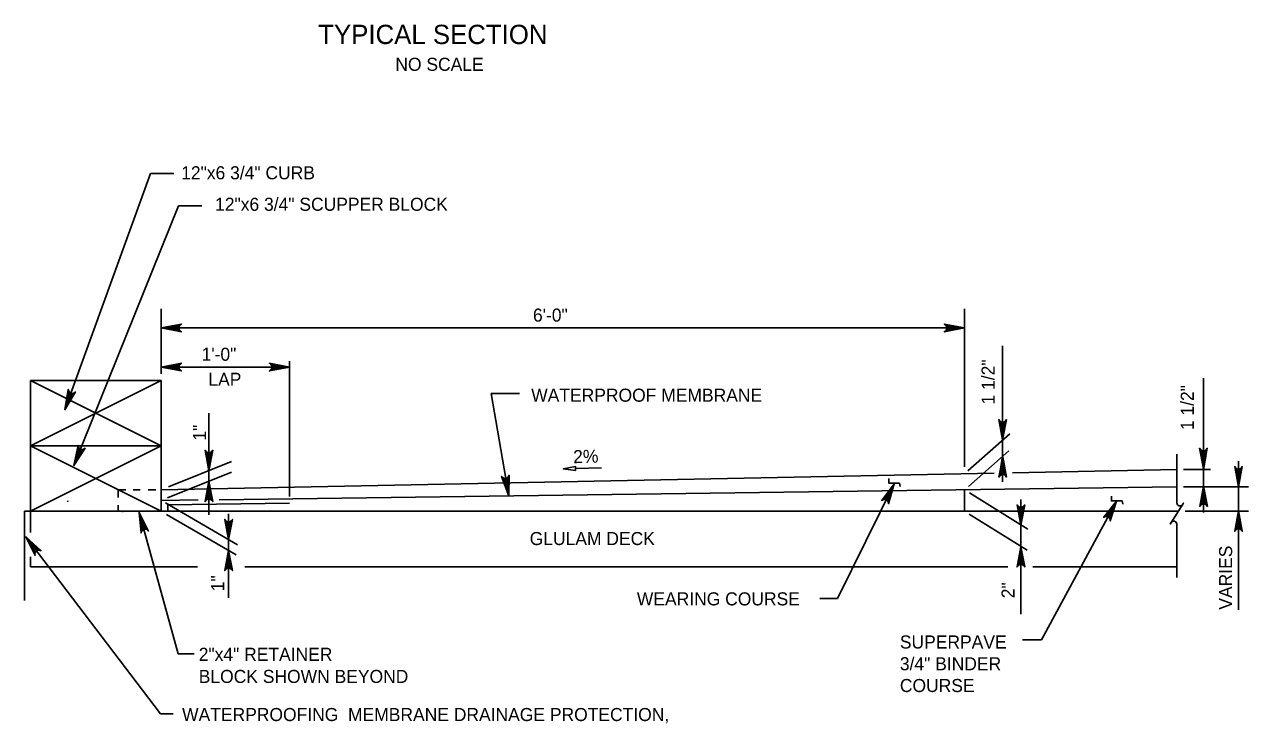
# Model space of a CAD drawing. Extents: x 638263 to 640391, y 293683 to 298655.
# Drawn here: x 638509.4 to 638790.6, y 296328.3 to 296488.9 of the extents above; entities that cross this region are included whole.
import ezdxf

# ---------------------------------------------------------------- set-up
doc = ezdxf.new("R2010")
doc.units = 0
for name, color, linetype in [('2', 7, 'Continuous'), ('3', 7, 'Continuous'), ('4', 7, 'Continuous')]:
    doc.layers.add(name, color=color, linetype=linetype)

msp = doc.modelspace()

# ---------------------------------------------------------------- linework, layer by layer
at = {"layer": '2'}
for p, q in [((638774.15, 296390.18), (638774.15, 296379.01)), ((638636.04, 296386.88), (638641.97, 296387.03)), ((638774.15, 296374.15), (638774.15, 296361.85)), ((638544.74, 296344.32), (638548.41, 296344.32)), ((638540.68, 296330.53), (638543.62, 296330.53))]:
    msp.add_line(p, q, dxfattribs=at)
for points in [[(638636.05, 296386.4), (638636.03, 296387.35), (638633.2, 296386.8)], [(638540.82, 296382.01), (638540.89, 296382.12), (638540.83, 296382.14)], [(638519.36, 296379.47), (638519.38, 296379.35), (638519.43, 296379.37)], [(638532, 296377.09), (638532.02, 296376.97), (638532.08, 296377)]]:
    msp.add_lwpolyline(points, close=True, dxfattribs=at)
for points in [[(638708.01, 296384.57), (638708.01, 296383.49), (638710.43, 296383.49), (638710.61, 296382.78)], [(638759.13, 296380.54), (638759.13, 296379.46), (638761.55, 296379.46), (638761.73, 296378.74)], [(638535.68, 296377.09), (638544.74, 296344.32)], [(638535.76, 296376.81), (638544.74, 296344.32)], [(638775.48, 296378.65), (638775.67, 296378.95), (638772.64, 296374.14), (638772.85, 296374.46)], [(638509.72, 296371.19), (638540.68, 296330.53)]]:
    msp.add_lwpolyline(points, dxfattribs=at)
for centre, start, end in [((638774.87, 296379), 180, 330), ((638773.45, 296374.08), 5.3286, 147.8672)]:
    msp.add_arc(centre, 0.71, start, end, dxfattribs=at)
at = {"layer": '3'}
for p, q in [((638510.8, 296407.11), (638540.82, 296407.11)), ((638510.8, 296407.11), (638540.82, 296392.1)), ((638540.82, 296407.11), (638510.8, 296392.1)), ((638510.8, 296407.11), (638510.8, 296372.22)), ((638540.82, 296407.11), (638540.82, 296377.09)), ((638540.82, 296392.1), (638510.8, 296392.1)), ((638540.82, 296392.1), (638510.8, 296377.09)), ((638510.8, 296392.1), (638540.82, 296377.09)), ((638540.82, 296382.01), (638732.17, 296385.84)), ((638736.41, 296385.93), (638774.15, 296386.68)), ((638554.15, 296379.73), (638774.15, 296382.67)), ((638532.71, 296382.01), (638530.98, 296382.01)), ((638530.98, 296382.01), (638530.98, 296380.23)), ((638536.01, 296382.01), (638534.43, 296382.01)), ((638539.61, 296382.01), (638537.86, 296382.01)), ((638540.82, 296379.55), (638549.36, 296379.67)), ((638725.37, 296382.01), (638725.37, 296377.09)), ((638509.44, 296377.09), (638509.46, 296356.59)), ((638509.44, 296377.09), (638542.34, 296377.09)), ((638530.98, 296378.5), (638530.98, 296377.14)), ((638542.34, 296378.56), (638570.35, 296378.93)), ((638542.34, 296378.56), (638542.34, 296377.09)), ((638542.34, 296377.09), (638774.5, 296377.09)), ((638510.8, 296366.63), (638510.8, 296364.3)), ((638510.8, 296364.3), (638549.21, 296364.3)), ((638560.04, 296364.3), (638735.33, 296364.3)), ((638741.04, 296364.3), (638774.16, 296364.3))]:
    msp.add_line(p, q, dxfattribs=at)
at = {"layer": '4'}
for p, q in [((638538.42, 296454.66), (638543.77, 296454.66)), ((638544.85, 296447.2), (638550.19, 296447.2)), ((638540.82, 296408.65), (638540.82, 296423.59)), ((638725.37, 296395.01), (638725.37, 296423.59)), ((638540.82, 296419.16), (638725.37, 296419.16)), ((638734.13, 296396.38), (638734.13, 296415.05)), ((638570.35, 296380.47), (638570.35, 296411.51)), ((638540.82, 296410.18), (638570.35, 296410.18)), ((638780.28, 296389.63), (638780.28, 296407.63)), ((638616.63, 296404.14), (638623.15, 296404.14)), ((638551.8, 296389.27), (638551.8, 296399.61)), ((638725.37, 296387.24), (638725.37, 296395.19)), ((638726.15, 296386.38), (638735.77, 296394.83)), ((638726.25, 296382.79), (638735.58, 296390.98)), ((638734.13, 296389.74), (638734.13, 296393.43)), ((638542.52, 296382.7), (638557.01, 296388.51)), ((638788.3, 296385.62), (638788.3, 296388.57)), ((638542.33, 296380.16), (638557.01, 296386.05)), ((638551.8, 296383.85), (638551.8, 296386.31)), ((638734.13, 296386.78), (638734.13, 296383.83)), ((638775.69, 296386.68), (638781.86, 296386.68)), ((638780.28, 296382.67), (638780.28, 296386.68)), ((638775.69, 296382.67), (638790.61, 296382.67)), ((638775.69, 296382.67), (638784.71, 296382.67)), ((638788.3, 296382.67), (638788.3, 296377.09)), ((638551.8, 296380.9), (638551.8, 296376.29)), ((638726.51, 296381.31), (638739.89, 296372.99)), ((638738.33, 296376.82), (638738.33, 296379.77)), ((638780.28, 296379.71), (638780.28, 296376.76)), ((638541.8, 296378.98), (638558.39, 296369.36)), ((638776.04, 296377.09), (638790.61, 296377.09)), ((638542.06, 296376.37), (638558.09, 296367.07)), ((638556.32, 296373.53), (638556.32, 296376.48)), ((638726.44, 296376.43), (638739.76, 296368.15)), ((638788.3, 296374.14), (638788.3, 296354.46)), ((638738.33, 296373.86), (638738.33, 296368.94)), ((638556.32, 296370.58), (638556.32, 296368.12)), ((638738.33, 296365.99), (638738.33, 296353.42)), ((638556.32, 296365.16), (638556.32, 296357.21)), ((638696.22, 296357.07), (638692.17, 296357.07)), ((638743.05, 296347.53), (638738.71, 296347.53))]:
    msp.add_line(p, q, dxfattribs=at)
for points in [[(638518.74, 296400.39), (638538.42, 296454.66)], [(638520.81, 296387.55), (638544.85, 296447.2)], [(638540.82, 296419.16), (638545.48, 296420.04), (638545.12, 296419.79), (638544.94, 296419.48), (638544.88, 296419.16), (638544.94, 296418.85), (638545.12, 296418.54), (638545.48, 296418.29), (638540.82, 296419.16), (638545.12, 296418.54), (638544.94, 296418.85), (638540.82, 296419.16), (638544.88, 296419.16), (638544.94, 296419.48), (638540.82, 296419.16), (638545.12, 296419.79)], [(638725.37, 296419.16), (638720.71, 296418.29), (638721.06, 296418.54), (638721.25, 296418.85), (638721.3, 296419.16), (638721.25, 296419.48), (638721.06, 296419.79), (638720.71, 296420.04), (638725.37, 296419.16), (638721.06, 296419.79), (638721.25, 296419.48), (638725.37, 296419.16), (638721.3, 296419.16), (638721.25, 296418.85), (638725.37, 296419.16), (638721.06, 296418.54)], [(638540.82, 296410.18), (638545.48, 296411.05), (638545.12, 296410.8), (638544.94, 296410.49), (638544.88, 296410.18), (638544.94, 296409.87), (638545.12, 296409.55), (638545.48, 296409.31), (638540.82, 296410.18), (638545.12, 296409.55), (638544.94, 296409.87), (638540.82, 296410.18), (638544.88, 296410.18), (638544.94, 296410.49), (638540.82, 296410.18), (638545.12, 296410.8)], [(638570.35, 296410.18), (638565.69, 296409.31), (638566.04, 296409.55), (638566.23, 296409.87), (638566.28, 296410.18), (638566.23, 296410.49), (638566.04, 296410.8), (638565.69, 296411.05), (638570.35, 296410.18), (638566.04, 296410.8), (638566.23, 296410.49), (638570.35, 296410.18), (638566.28, 296410.18), (638566.23, 296409.87), (638570.35, 296410.18), (638566.04, 296409.55)], [(638518.74, 296400.39), (638519.5, 296405.07), (638519.61, 296404.65), (638519.85, 296404.37), (638520.12, 296404.21), (638520.43, 296404.15), (638520.79, 296404.22), (638521.15, 296404.47), (638518.74, 296400.39), (638520.79, 296404.22), (638520.43, 296404.15), (638518.74, 296400.39), (638520.12, 296404.21), (638519.85, 296404.37), (638518.74, 296400.39), (638519.61, 296404.65)], [(638620.71, 296380.62), (638616.63, 296404.14)], [(638734.13, 296393.45), (638733.25, 296398.11), (638733.5, 296397.75), (638733.82, 296397.56), (638734.13, 296397.51), (638734.44, 296397.56), (638734.75, 296397.75), (638735, 296398.11), (638734.13, 296393.45), (638734.75, 296397.75), (638734.44, 296397.56), (638734.13, 296393.45), (638734.13, 296397.51), (638733.82, 296397.56), (638734.13, 296393.45), (638733.5, 296397.75)], [(638520.81, 296387.55), (638521.74, 296392.2), (638521.84, 296391.77), (638522.06, 296391.48), (638522.33, 296391.32), (638522.64, 296391.25), (638523, 296391.31), (638523.36, 296391.55), (638520.81, 296387.55), (638523, 296391.31), (638522.64, 296391.25), (638520.81, 296387.55), (638522.33, 296391.32), (638522.06, 296391.48), (638520.81, 296387.55), (638521.84, 296391.77)], [(638551.82, 296386.43), (638550.94, 296391.09), (638551.19, 296390.73), (638551.5, 296390.54), (638551.82, 296390.49), (638552.13, 296390.54), (638552.44, 296390.73), (638552.69, 296391.09), (638551.82, 296386.43), (638552.44, 296390.73), (638552.13, 296390.54), (638551.82, 296386.43), (638551.82, 296390.49), (638551.5, 296390.54), (638551.82, 296386.43), (638551.19, 296390.73)], [(638780.25, 296386.88), (638779.38, 296391.54), (638779.63, 296391.18), (638779.94, 296390.99), (638780.25, 296390.94), (638780.56, 296390.99), (638780.88, 296391.18), (638781.13, 296391.54), (638780.25, 296386.88), (638780.88, 296391.18), (638780.56, 296390.99), (638780.25, 296386.88), (638780.25, 296390.94), (638779.94, 296390.99), (638780.25, 296386.88), (638779.63, 296391.18)], [(638734.15, 296389.6), (638735.03, 296384.94), (638734.78, 296385.3), (638734.47, 296385.48), (638734.15, 296385.53), (638733.84, 296385.48), (638733.53, 296385.3), (638733.28, 296384.94), (638734.15, 296389.6), (638733.53, 296385.3), (638733.84, 296385.48), (638734.15, 296389.6), (638734.15, 296385.53), (638734.47, 296385.48), (638734.15, 296389.6), (638734.78, 296385.3)], [(638620.71, 296380.62), (638619.05, 296385.06), (638619.36, 296384.75), (638619.7, 296384.62), (638620.01, 296384.62), (638620.31, 296384.73), (638620.59, 296384.96), (638620.77, 296385.36), (638620.71, 296380.62), (638620.59, 296384.96), (638620.31, 296384.73), (638620.71, 296380.62), (638620.01, 296384.62), (638619.7, 296384.62), (638620.71, 296380.62), (638619.36, 296384.75)], [(638788.3, 296382.67), (638787.43, 296387.33), (638787.68, 296386.97), (638787.99, 296386.78), (638788.3, 296386.73), (638788.62, 296386.78), (638788.93, 296386.97), (638789.18, 296387.33), (638788.3, 296382.67), (638788.93, 296386.97), (638788.62, 296386.78), (638788.3, 296382.67), (638788.3, 296386.73), (638787.99, 296386.78), (638788.3, 296382.67), (638787.68, 296386.97)], [(638551.82, 296383.97), (638552.69, 296379.31), (638552.44, 296379.66), (638552.13, 296379.85), (638551.82, 296379.9), (638551.5, 296379.85), (638551.19, 296379.66), (638550.94, 296379.31), (638551.82, 296383.97), (638551.19, 296379.66), (638551.5, 296379.85), (638551.82, 296383.97), (638551.82, 296379.9), (638552.13, 296379.85), (638551.82, 296383.97), (638552.44, 296379.66)], [(638709.22, 296383.36), (638696.22, 296357.07)], [(638709.22, 296383.36), (638707.94, 296378.8), (638707.87, 296379.23), (638707.68, 296379.53), (638707.42, 296379.72), (638707.11, 296379.81), (638706.75, 296379.78), (638706.37, 296379.57), (638709.22, 296383.36), (638706.75, 296379.78), (638707.11, 296379.81), (638709.22, 296383.36), (638707.42, 296379.72), (638707.68, 296379.53), (638709.22, 296383.36), (638707.87, 296379.23)], [(638780.28, 296382.86), (638781.16, 296378.2), (638780.91, 296378.56), (638780.6, 296378.74), (638780.28, 296378.79), (638779.97, 296378.74), (638779.66, 296378.56), (638779.41, 296378.2), (638780.28, 296382.86), (638779.66, 296378.56), (638779.97, 296378.74), (638780.28, 296382.86), (638780.28, 296378.79), (638780.6, 296378.74), (638780.28, 296382.86), (638780.91, 296378.56)], [(638535.76, 296376.81), (638537.89, 296372.58), (638537.56, 296372.85), (638537.2, 296372.94), (638536.89, 296372.91), (638536.6, 296372.77), (638536.36, 296372.51), (638536.22, 296372.09), (638535.76, 296376.81), (638536.36, 296372.51), (638536.6, 296372.77), (638535.76, 296376.81), (638536.89, 296372.91), (638537.2, 296372.94), (638535.76, 296376.81), (638537.56, 296372.85)], [(638738.33, 296373.86), (638737.46, 296378.52), (638737.7, 296378.16), (638738.02, 296377.98), (638738.33, 296377.92), (638738.64, 296377.98), (638738.95, 296378.16), (638739.2, 296378.52), (638738.33, 296373.86), (638738.95, 296378.16), (638738.64, 296377.98), (638738.33, 296373.86), (638738.33, 296377.92), (638738.02, 296377.98), (638738.33, 296373.86), (638737.7, 296378.16)], [(638760.3, 296379.36), (638743.05, 296347.53)], [(638760.3, 296379.36), (638758.85, 296374.84), (638758.8, 296375.28), (638758.61, 296375.59), (638758.36, 296375.78), (638758.06, 296375.89), (638757.7, 296375.87), (638757.31, 296375.67), (638760.3, 296379.36), (638757.7, 296375.87), (638758.06, 296375.89), (638760.3, 296379.36), (638758.36, 296375.78), (638758.61, 296375.59), (638760.3, 296379.36), (638758.8, 296375.28)], [(638788.3, 296377.14), (638789.18, 296372.48), (638788.93, 296372.84), (638788.62, 296373.03), (638788.3, 296373.08), (638787.99, 296373.03), (638787.68, 296372.84), (638787.43, 296372.48), (638788.3, 296377.14), (638787.68, 296372.84), (638787.99, 296373.03), (638788.3, 296377.14), (638788.3, 296373.08), (638788.62, 296373.03), (638788.3, 296377.14), (638788.93, 296372.84)], [(638556.32, 296370.56), (638555.44, 296375.22), (638555.69, 296374.86), (638556, 296374.68), (638556.32, 296374.62), (638556.63, 296374.68), (638556.94, 296374.86), (638557.19, 296375.22), (638556.32, 296370.56), (638556.94, 296374.86), (638556.63, 296374.68), (638556.32, 296370.56), (638556.32, 296374.62), (638556, 296374.68), (638556.32, 296370.56), (638555.69, 296374.86)], [(638509.72, 296371.19), (638513.24, 296368.01), (638512.83, 296368.15), (638512.47, 296368.1), (638512.19, 296367.96), (638511.97, 296367.72), (638511.84, 296367.39), (638511.86, 296366.95), (638509.72, 296371.19), (638511.84, 296367.39), (638511.97, 296367.72), (638509.72, 296371.19), (638512.19, 296367.96), (638512.47, 296368.1), (638509.72, 296371.19), (638512.83, 296368.15)], [(638738.33, 296368.94), (638739.2, 296364.28), (638738.95, 296364.64), (638738.64, 296364.82), (638738.33, 296364.88), (638738.02, 296364.82), (638737.7, 296364.64), (638737.46, 296364.28), (638738.33, 296368.94), (638737.7, 296364.64), (638738.02, 296364.82), (638738.33, 296368.94), (638738.33, 296364.88), (638738.64, 296364.82), (638738.33, 296368.94), (638738.95, 296364.64)], [(638556.32, 296368.1), (638557.2, 296363.44), (638556.95, 296363.8), (638556.63, 296363.98), (638556.32, 296364.03), (638556.01, 296363.98), (638555.7, 296363.8), (638555.45, 296363.44), (638556.32, 296368.1), (638555.7, 296363.8), (638556.01, 296363.98), (638556.32, 296368.1), (638556.32, 296364.03), (638556.63, 296363.98), (638556.32, 296368.1), (638556.95, 296363.8)]]:
    msp.add_lwpolyline(points, dxfattribs=at)
for points in [[(638543.77, 296419.66), (638543.77, 296418.67), (638540.82, 296419.16)], [(638722.41, 296419.66), (638722.41, 296418.67), (638725.37, 296419.16)], [(638543.77, 296410.67), (638543.77, 296409.69), (638540.82, 296410.18)], [(638567.39, 296410.67), (638567.39, 296409.69), (638570.35, 296410.18)], [(638518.74, 296400.39), (638518.8, 296400.49), (638518.75, 296400.51)], [(638733.64, 296396.38), (638734.62, 296396.38), (638734.13, 296393.43)], [(638551.31, 296389.27), (638552.29, 296389.27), (638551.8, 296386.31)], [(638733.64, 296386.78), (638734.62, 296386.78), (638734.13, 296389.74)], [(638779.79, 296389.63), (638780.78, 296389.63), (638780.28, 296386.68)], [(638520.81, 296387.55), (638520.88, 296387.65), (638520.82, 296387.67)], [(638787.81, 296385.62), (638788.8, 296385.62), (638788.3, 296382.67)], [(638551.31, 296380.9), (638552.29, 296380.9), (638551.8, 296383.85)], [(638620.71, 296380.62), (638620.45, 296383.57), (638619.96, 296383.49)], [(638779.79, 296379.71), (638780.78, 296379.71), (638780.28, 296382.67)], [(638540.82, 296382.01), (638540.89, 296382.12), (638540.83, 296382.14)], [(638519.36, 296379.47), (638519.38, 296379.35), (638519.43, 296379.37)], [(638532, 296377.09), (638532.02, 296376.97), (638532.08, 296377)], [(638737.84, 296376.82), (638738.82, 296376.82), (638738.33, 296373.86)], [(638760.3, 296379.36), (638760.22, 296379.27), (638760.27, 296379.24)], [(638787.81, 296374.14), (638788.8, 296374.14), (638788.3, 296377.09)], [(638555.82, 296373.53), (638556.81, 296373.53), (638556.32, 296370.58)], [(638737.84, 296365.99), (638738.82, 296365.99), (638738.33, 296368.94)], [(638555.82, 296365.16), (638556.81, 296365.16), (638556.32, 296368.12)]]:
    msp.add_lwpolyline(points, close=True, dxfattribs=at)

# ---------------------------------------------------------------- texts
for s, height, p in [('TYPICAL SECTION', 4.4292, (638576.92, 296484.36)), ('NO SCALE', 3, (638594.63, 296478.21)), ('12"x6 3/4" CURB', 3, (638545.44, 296453.3)), ('12"x6 3/4" SCUPPER BLOCK', 3, (638553.23, 296446.07)), ('6\'-0"', 3, (638626.24, 296420.62)), ('1\'-0"', 3, (638550.12, 296411.63)), ('LAP', 3, (638551.69, 296405.88)), ('WATERPROOF MEMBRANE', 3, (638625.84, 296402.23)), ('GLULAM DECK', 3, (638625.49, 296369.31)), ('WEARING COURSE', 3, (638650.11, 296355.46)), ('SUPERPAVE', 3, (638710.52, 296345.56)), ('2"x4" RETAINER', 3, (638549.47, 296342.73)), ('3/4" BINDER', 3, (638710.52, 296340.56)), ('BLOCK SHOWN BEYOND', 3, (638549.47, 296337.65)), ('COURSE', 3, (638710.52, 296335.56)), ('WATERPROOFING  MEMBRANE DRAINAGE PROTECTION,', 3, (638545.65, 296328.9))]:
    msp.add_text(s, height=height, dxfattribs=at).set_placement(p)
for s, rotation, p in [('1 1/2"', 90, (638732.28, 296401.59)), ('1 1/2"', 90, (638778.05, 296395.7)), ('1"', 90, (638551.15, 296393.29)), ('2%', 1.5039, (638635.52, 296388.1)), ('VARIES', 90, (638786.85, 296354.47)), ('1"', 90, (638555.32, 296358.71)), ('2"', 90, (638736.87, 296357.1))]:
    msp.add_text(s, height=3, rotation=rotation, dxfattribs=at).set_placement(p)

doc.saveas('drawing.dxf')
